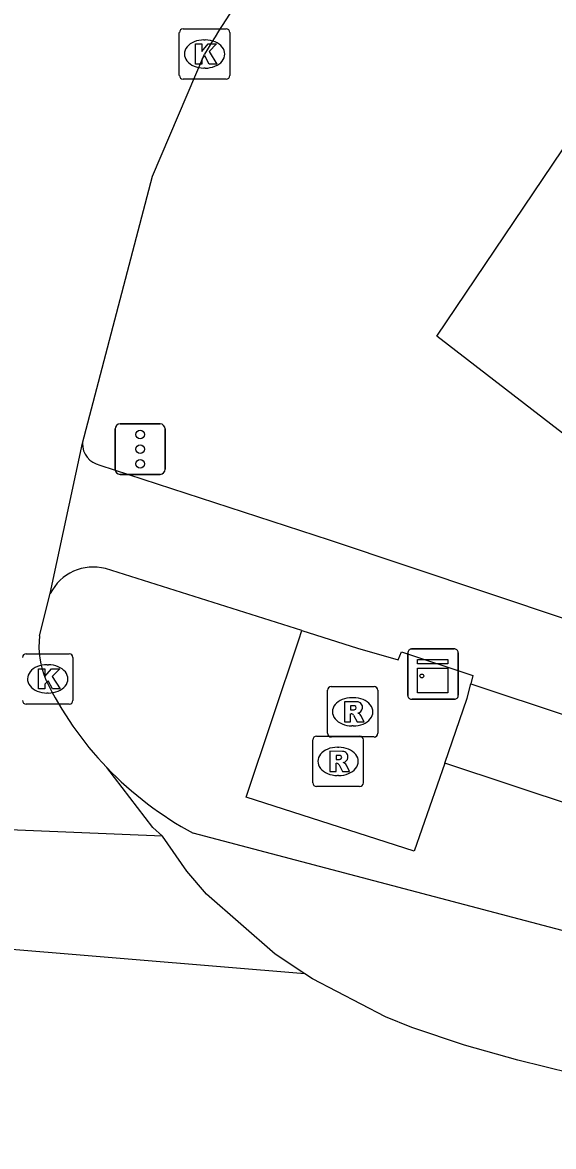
# Model space of a CAD drawing. Extents: x 155018 to 156648, y 383980 to 385733.
# Drawn here: x 155776.18 to 155786.7, y 385141.49 to 385163.79 of the extents above; entities that cross this region are included whole.
import ezdxf

# ---------------------------------------------------------------- set-up
doc = ezdxf.new("R2010")
doc.units = 0
for name, color, linetype in [('IMGEO_Fietspad_open', 7, 'Continuous'), ('IMGEO_Groenvoorziening', 7, 'Continuous'), ('IMGEO_Hek', 7, 'Continuous'), ('IMGEO_Kast', 7, 'Continuous'), ('IMGEO_Kolk', 7, 'Continuous'), ('IMGEO_Rijbaan_lokaal_gesloten', 7, 'Continuous'), ('IMGEO_Rioolput', 7, 'Continuous'), ('IMGEO_Verkeerseiland_groen', 7, 'Continuous'), ('IMGEO_Verkeersregelinstallatiepaal', 7, 'Continuous'), ('IMGEO_Voetpad_open', 7, 'Continuous')]:
    doc.layers.add(name, color=color, linetype=linetype)

msp = doc.modelspace()

# ---------------------------------------------------------------- linework, layer by layer
at = {"layer": 'IMGEO_Fietspad_open'}
msp.add_lwpolyline([(155809.964, 385141.492), (155795.555, 385144.877), (155793.665, 385144.121), (155789.857, 385144.993), (155779.561, 385147.706)], dxfattribs=at)
msp.add_arc((155782.83, 385153.782), 6.899, 223.7572, 241.7155, dxfattribs=at)
at = {"layer": 'IMGEO_Groenvoorziening'}
msp.add_lwpolyline([(155789.896, 385153.314), (155784.393, 385157.57), (155787.844, 385162.687), (155792.091, 385167.556), (155804.286, 385179.612), (155814.132, 385189.36)], dxfattribs=at)
at = {"layer": 'IMGEO_Hek'}
for points in [[(155784.393, 385157.57), (155787.844, 385162.687), (155792.091, 385167.556), (155804.286, 385179.612)], [(155792.293, 385151.982), (155791.16, 385152.336), (155789.896, 385153.314), (155784.393, 385157.57)]]:
    msp.add_lwpolyline(points, dxfattribs=at)
at = {"layer": 'IMGEO_Kast'}
for p, q in [((155783.816, 385150.438), (155783.816, 385151.279)), ((155783.816, 385151.279), (155783.816, 385150.438)), ((155783.891, 385151.363), (155784.732, 385151.363)), ((155784.732, 385151.363), (155783.891, 385151.363)), ((155784.816, 385151.288), (155784.816, 385150.447)), ((155784.816, 385150.447), (155784.816, 385151.288)), ((155784.741, 385150.363), (155783.9, 385150.363)), ((155783.9, 385150.363), (155784.741, 385150.363))]:
    msp.add_line(p, q, dxfattribs=at)
for points in [[(155784.011, 385151.153), (155784.611, 385151.153), (155784.611, 385151.068), (155784.011, 385151.068), (155784.011, 385151.153)], [(155784.011, 385150.978), (155784.611, 385150.978), (155784.611, 385150.489), (155784.011, 385150.489), (155784.011, 385150.978)]]:
    msp.add_lwpolyline(points, dxfattribs=at)
msp.add_circle((155784.095, 385150.827), 0.0377, dxfattribs=at)
for centre, start, end in [((155783.894, 385151.285), 92.4484, 184.2845), ((155783.894, 385151.285), 92.4484, 184.2845), ((155784.738, 385151.285), 2.4484, 94.2845), ((155784.738, 385151.285), 2.4484, 94.2845), ((155783.894, 385150.441), 182.4484, 274.2845), ((155783.894, 385150.441), 182.4484, 274.2845), ((155784.738, 385150.441), 272.4484, 4.2845), ((155784.738, 385150.441), 272.4484, 4.2845)]:
    msp.add_arc(centre, 0.0779, start, end, dxfattribs=at)
at = {"layer": 'IMGEO_Kolk'}
for p, q in [((155779.361, 385163.664), (155780.213, 385163.664)), ((155779.286, 385162.738), (155779.286, 385163.59)), ((155779.774, 385163.444), (155779.799, 385163.444)), ((155780.287, 385163.59), (155780.287, 385162.738)), ((155779.797, 385162.884), (155779.772, 385162.884)), ((155780.213, 385162.664), (155779.361, 385162.664)), ((155776.251, 385151.268), (155777.103, 385151.268)), ((155777.177, 385151.194), (155777.177, 385150.342)), ((155776.664, 385151.048), (155776.689, 385151.048)), ((155776.687, 385150.488), (155776.662, 385150.488)), ((155777.103, 385150.268), (155776.251, 385150.268))]:
    msp.add_line(p, q, dxfattribs=at)
for points in [[(155779.361, 385163.664), (155780.213, 385163.664)], [(155779.286, 385162.738), (155779.286, 385163.59)], [(155780.287, 385163.59), (155780.287, 385162.738)], [(155779.607, 385163.364), (155779.73, 385163.364), (155779.73, 385163.213), (155779.86, 385163.364), (155780.024, 385163.364), (155779.878, 385163.213), (155780.031, 385162.964), (155779.879, 385162.964), (155779.794, 385163.128), (155779.73, 385163.061), (155779.73, 385162.964), (155779.607, 385162.964), (155779.607, 385163.364)], [(155780.213, 385162.664), (155779.361, 385162.664)], [(155776.251, 385151.268), (155777.103, 385151.268)], [(155777.177, 385151.194), (155777.177, 385150.342)], [(155776.497, 385150.968), (155776.62, 385150.968), (155776.62, 385150.817), (155776.75, 385150.968), (155776.914, 385150.968), (155776.768, 385150.817), (155776.921, 385150.568), (155776.769, 385150.568), (155776.684, 385150.732), (155776.62, 385150.665), (155776.62, 385150.568), (155776.497, 385150.568), (155776.497, 385150.968)], [(155777.103, 385150.268), (155776.251, 385150.268)]]:
    msp.add_lwpolyline(points, dxfattribs=at)
for centre, start, end in [((155779.363, 385163.588), 91.552, 178.448), ((155779.363, 385163.588), 91.552, 178.448), ((155780.211, 385163.588), 1.552, 88.448), ((155780.211, 385163.588), 1.552, 88.448), ((155779.363, 385162.74), 181.552, 268.448), ((155779.363, 385162.74), 181.552, 268.448), ((155780.211, 385162.74), 271.552, 358.448), ((155780.211, 385162.74), 271.552, 358.448), ((155776.253, 385151.192), 91.552, 178.448), ((155776.253, 385151.192), 91.552, 178.448), ((155777.101, 385151.192), 1.552, 88.448), ((155777.101, 385151.192), 1.552, 88.448), ((155776.253, 385150.344), 181.552, 268.448), ((155776.253, 385150.344), 181.552, 268.448), ((155777.101, 385150.344), 271.552, 358.448), ((155777.101, 385150.344), 271.552, 358.448)]:
    msp.add_arc(centre, 0.0765, start, end, dxfattribs=at)
for centre, major_axis, ratio, start_param, end_param in [((155779.773, 385163.164), (-0.387, 0.002), 0.722429, 4.712389, 7.853982), ((155779.798, 385163.164), (-0.39, 0.002), 0.717154, 1.570796, 4.712389), ((155776.663, 385150.768), (-0.387, 0.002), 0.722429, 4.712389, 7.853982), ((155776.688, 385150.768), (-0.39, 0.002), 0.717154, 1.570796, 4.712389)]:
    msp.add_ellipse(centre, major_axis=major_axis, ratio=ratio, start_param=start_param, end_param=end_param, dxfattribs=at)
at = {"layer": 'IMGEO_Rijbaan_lokaal_gesloten'}
for points in [[(155777.365, 385155.442), (155778.756, 385160.744), (155779.787, 385163.164)], [(155776.728, 385152.462), (155777.365, 385155.442)], [(155776.511, 385151.621), (155776.728, 385152.462)], [(155778.951, 385147.648), (155778.76, 385147.822), (155777.847, 385149.01)], [(155778.951, 385147.648), (155758.649, 385148.491)], [(155781.774, 385144.918), (155781.187, 385145.309), (155779.827, 385146.498), (155779.432, 385146.952), (155778.951, 385147.648)], [(155781.774, 385144.918), (155778.35, 385145.202), (155774.926, 385145.486), (155771.501, 385145.77), (155768.246, 385146.023), (155765.082, 385146.259), (155761.918, 385146.495), (155758.891, 385146.785)], [(155789.784, 385142.297), (155787.069, 385142.939), (155785.998, 385143.207), (155784.938, 385143.502), (155783.899, 385143.854), (155783.371, 385144.067), (155781.927, 385144.816), (155781.774, 385144.918)]]:
    msp.add_lwpolyline(points, dxfattribs=at)
for centre, radius, start, end in [((155805.625, 385147.623), 30.152, 140.8875, 148.9739), ((155778.395, 385151.446), 1.892, 174.6986, 201.6168), ((155782.789, 385153.742), 6.842, 205.9441, 223.7609)]:
    msp.add_arc(centre, radius, start, end, dxfattribs=at)
at = {"layer": 'IMGEO_Rioolput'}
for p, q in [((155782.222, 385149.69), (155782.222, 385150.542)), ((155782.297, 385150.616), (155783.149, 385150.616)), ((155783.223, 385150.542), (155783.223, 385149.69)), ((155782.71, 385150.396), (155782.735, 385150.396)), ((155782.733, 385149.836), (155782.708, 385149.836)), ((155782.008, 385149.632), (155782.86, 385149.632)), ((155783.149, 385149.616), (155782.297, 385149.616)), ((155781.933, 385148.706), (155781.933, 385149.558)), ((155782.421, 385149.412), (155782.446, 385149.412)), ((155782.934, 385149.558), (155782.934, 385148.706)), ((155782.444, 385148.852), (155782.419, 385148.852)), ((155782.86, 385148.632), (155782.008, 385148.632))]:
    msp.add_line(p, q, dxfattribs=at)
for points in [[(155782.222, 385149.69), (155782.222, 385150.542)], [(155782.297, 385150.616), (155783.149, 385150.616)], [(155783.223, 385150.542), (155783.223, 385149.69)], [(155782.811, 385150.314), (155782.559, 385150.316), (155782.559, 385149.916)], [(155782.559, 385149.916), (155782.683, 385149.916), (155782.683, 385150.078), (155782.694, 385150.078)], [(155782.737, 385150.235), (155782.683, 385150.235), (155782.683, 385150.154)], [(155782.683, 385150.154), (155782.735, 385150.154)], [(155782.741, 385150.049), (155782.812, 385149.916), (155782.952, 385149.916), (155782.887, 385150.042)], [(155782.008, 385149.632), (155782.86, 385149.632)], [(155783.149, 385149.616), (155782.297, 385149.616)], [(155781.933, 385148.706), (155781.933, 385149.558)], [(155782.934, 385149.558), (155782.934, 385148.706)], [(155782.522, 385149.33), (155782.27, 385149.332), (155782.27, 385148.932)], [(155782.448, 385149.251), (155782.394, 385149.251), (155782.394, 385149.17)], [(155782.394, 385149.17), (155782.446, 385149.17)], [(155782.27, 385148.932), (155782.394, 385148.932), (155782.394, 385149.094), (155782.405, 385149.094)], [(155782.452, 385149.065), (155782.523, 385148.932), (155782.663, 385148.932), (155782.598, 385149.058)], [(155782.86, 385148.632), (155782.008, 385148.632)]]:
    msp.add_lwpolyline(points, dxfattribs=at)
for centre, radius, start, end in [((155782.299, 385150.54), 0.0765, 91.552, 178.448), ((155782.299, 385150.54), 0.0765, 91.552, 178.448), ((155783.147, 385150.54), 0.0765, 1.552, 88.448), ((155783.147, 385150.54), 0.0765, 1.552, 88.448), ((155782.81, 385150.204), 0.109, 350.3612, 89.416), ((155782.693, 385150.025), 0.0533, 26.0293, 88.6989), ((155782.719, 385150.343), 0.19, 274.7715, 282.9687), ((155782.743, 385150.139), 0.0964, 77.0061, 93.1865), ((155782.757, 385150.196), 0.0378, 276.6634, 79.6772), ((155782.808, 385150.204), 0.112, 277.5842, 350.9817), ((155782.792, 385149.989), 0.108, 29.5134, 73.7905), ((155782.01, 385149.556), 0.0765, 91.552, 178.448), ((155782.01, 385149.556), 0.0765, 91.552, 178.448), ((155782.299, 385149.692), 0.0765, 181.552, 268.448), ((155782.299, 385149.692), 0.0765, 181.552, 268.448), ((155782.858, 385149.556), 0.0765, 1.552, 88.448), ((155782.858, 385149.556), 0.0765, 1.552, 88.448), ((155783.147, 385149.692), 0.0765, 271.552, 358.448), ((155783.147, 385149.692), 0.0765, 271.552, 358.448), ((155782.43, 385149.359), 0.19, 274.7715, 282.9687), ((155782.454, 385149.155), 0.0964, 77.0061, 93.1865), ((155782.468, 385149.212), 0.0378, 276.6634, 79.6772), ((155782.521, 385149.22), 0.109, 350.3612, 89.416), ((155782.519, 385149.22), 0.112, 277.5842, 350.9817), ((155782.404, 385149.041), 0.0533, 26.0293, 88.6989), ((155782.503, 385149.005), 0.108, 29.5134, 73.7905), ((155782.01, 385148.708), 0.0765, 181.552, 268.448), ((155782.01, 385148.708), 0.0765, 181.552, 268.448), ((155782.858, 385148.708), 0.0765, 271.552, 358.448), ((155782.858, 385148.708), 0.0765, 271.552, 358.448)]:
    msp.add_arc(centre, radius, start, end, dxfattribs=at)
for centre, major_axis, ratio, start_param, end_param in [((155782.709, 385150.116), (-0.387, 0.002), 0.722429, 4.712389, 7.853982), ((155782.734, 385150.116), (-0.39, 0.002), 0.717154, 1.570796, 4.712389), ((155782.42, 385149.132), (-0.387, 0.002), 0.722429, 4.712389, 7.853982), ((155782.445, 385149.132), (-0.39, 0.002), 0.717154, 1.570796, 4.712389)]:
    msp.add_ellipse(centre, major_axis=major_axis, ratio=ratio, start_param=start_param, end_param=end_param, dxfattribs=at)
at = {"layer": 'IMGEO_Verkeerseiland_groen'}
msp.add_lwpolyline([(155784.551, 385149.099), (155783.945, 385147.349), (155780.608, 385148.423), (155781.653, 385151.543), (155781.714, 385151.727)], dxfattribs=at)
at = {"layer": 'IMGEO_Verkeersregelinstallatiepaal'}
for p, q in [((155778.014, 385154.926), (155778.014, 385155.726)), ((155778.014, 385155.726), (155778.014, 385154.926)), ((155778.114, 385155.826), (155778.904, 385155.826)), ((155778.904, 385155.826), (155778.114, 385155.826)), ((155779.004, 385155.726), (155779.004, 385154.926)), ((155779.004, 385154.926), (155779.004, 385155.726)), ((155778.904, 385154.826), (155778.114, 385154.826)), ((155778.114, 385154.826), (155778.904, 385154.826))]:
    msp.add_line(p, q, dxfattribs=at)
for centre in [(155778.509, 385155.616), (155778.509, 385155.326), (155778.509, 385155.036)]:
    msp.add_circle(centre, 0.085, dxfattribs=at)
for centre, start, end in [((155778.114, 385155.726), 90, 180), ((155778.114, 385155.726), 90, 180), ((155778.904, 385155.726), 0, 90), ((155778.904, 385155.726), 360, 90), ((155778.114, 385154.926), 180, 270), ((155778.114, 385154.926), 180, 270), ((155778.904, 385154.926), 270, 0), ((155778.904, 385154.926), 270, 0)]:
    msp.add_arc(centre, 0.1, start, end, dxfattribs=at)
at = {"layer": 'IMGEO_Voetpad_open'}
for points in [[(155777.71, 385155.01), (155782.259, 385153.527), (155788.553, 385151.418), (155789.19, 385151.206)], [(155781.714, 385151.727), (155777.824, 385152.955)], [(155781.714, 385151.727), (155782.821, 385151.38), (155783.625, 385151.147), (155783.689, 385151.303), (155785.104, 385150.833), (155785.065, 385150.671)], [(155784.551, 385149.099), (155784.995, 385150.383), (155785.065, 385150.671)], [(155785.065, 385150.671), (155789.026, 385149.352), (155788.933, 385149.067)], [(155788.513, 385147.784), (155784.551, 385149.099)]]:
    msp.add_lwpolyline(points, dxfattribs=at)
for centre, radius, start, end in [((155777.8, 385155.435), 0.435, 179.111, 258.1115), ((155777.579, 385152.035), 0.952, 75.1013, 153.3368)]:
    msp.add_arc(centre, radius, start, end, dxfattribs=at)

doc.saveas('drawing.dxf')
